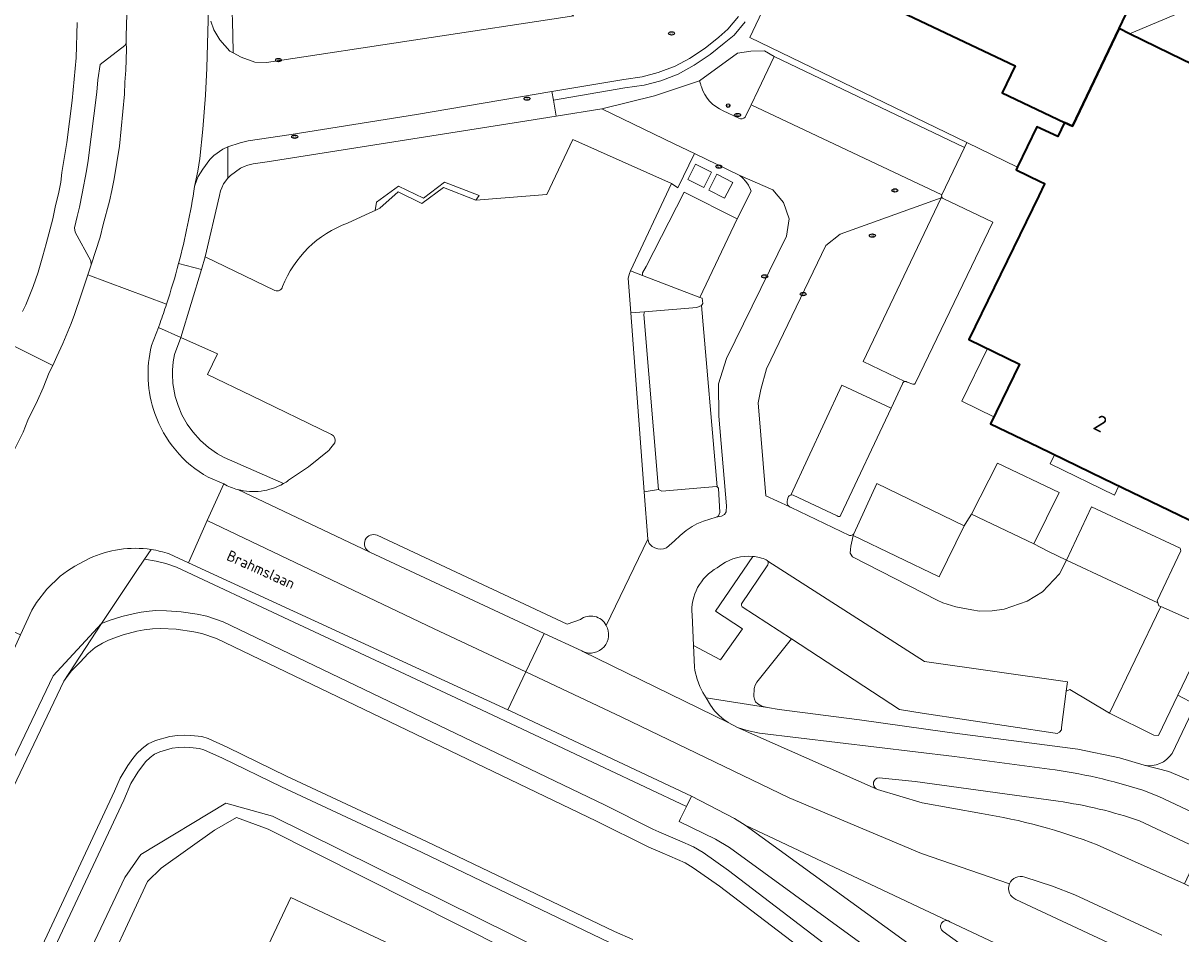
# Model space of a CAD drawing. Header units: metres. Extents: x 149984 to 156489, y 469398 to 478068.
# Tile 454 of 656: x 153605 to 153701, y 473208 to 473284. Entities that reach past the tile are written whole.
import ezdxf
from ezdxf.enums import TextEntityAlignment as Align

# ---------------------------------------------------------------- set-up
doc = ezdxf.new("R2010")
doc.units = ezdxf.units.M
doc.header["$LTSCALE"] = 0.75
for name, color, linetype, lineweight in [('B-WE-GR-BEPLANTING_CULTUUR_HEESTERS-GV', 252, 'Continuous', 18), ('B-WE-GR-STRUIK-GV', 252, 'Continuous', 13), ('B-WE-IE-MEUBILAIR-S', 252, 'Continuous', 25), ('B-WE-IE-TERREINAFSCHEIDING_KUNSTMATIG_MUUR-GV', 252, 'Continuous', 18), ('B-WE-OG-BEBOUWING-GV', 6, 'Continuous', 35), ('B-WE-OG-BEBOUWING-T18', 1, 'Continuous', 18), ('B-WE-OG-BEBOUWING_LUIFEL-GV', 6, 'Continuous', 18), ('B-WE-OG-TERREIN_BEGROEID-GV', 252, 'Continuous', 18), ('B-WE-OG-TERREIN_ERF-GV', 252, 'Continuous', 18), ('B-WE-OG-TERREIN_OEVER-GV', 252, 'Continuous', 18), ('B-WE-OG-TOPOGRAFIE-T18', 7, 'Continuous', 18), ('B-WE-OG-WATER_MEER-GV', 252, 'Continuous', 18), ('B-WE-VH-GESLOTENVERHARDING-GV', 252, 'Continuous', 18), ('B-WE-VH-GESLOTENVERHARDING_ASFALT-GV', 252, 'Continuous', 18), ('B-WE-VH-GESLOTENVERHARDING_BETON-GV', 252, 'Continuous', 18), ('B-WE-VH-OPENVERHARDING_BETONELEMENT-GV', 252, 'Continuous', 18), ('B-WE-VH-OPENVERHARDING_BETONSTRAATSTEEN-GV', 252, 'Continuous', 18), ('B-WE-VH-OPENVERHARDING_STRAATBAKSTEEN-GV', 252, 'Continuous', 18), ('B-WE-VH-OPENVERHARDING_TEGEL-GV', 252, 'Continuous', 18)]:
    doc.layers.add(name, color=color, linetype=linetype, lineweight=lineweight)
doc.styles.add('NLCS-ISO', font='NLCS-ISO.ttf')
doc.styles.add('NLCS-ISO-M500-T18', font='NLCS-ISO.ttf', dxfattribs={"height": 0.9})
doc.styles.add('NLCS-ISO-M750-T18', font='NLCS-ISO.ttf', dxfattribs={"height": 1.35})

# ---------------------------------------------------------------- blocks, each defined once
blk = doc.blocks.new('SIE-MEUBILAIR_PAAL_VERKEERSBORD-SO')
blk.add_circle((0, 0), 0.75)
at = {"style": 'NLCS-ISO'}
blk.add_text('vb', height=0.75, dxfattribs=at).set_placement((0, 0.07), align=Align.MIDDLE_CENTER)
blk = doc.blocks.new('SIE-MEUBILAIR_PUT_KOLK-SO')
blk.add_ellipse((0, 0), major_axis=(1.25, 0), ratio=0.54)
at = {"style": 'NLCS-ISO'}
blk.add_text('klk', height=0.75, dxfattribs=at).set_placement((0.03, 0), align=Align.MIDDLE_CENTER)
blk = doc.blocks.new('SIE-MEUBILAIR_PUT_RIOOLPUT-SO')
blk.add_ellipse((0, 0), major_axis=(1.25, 0), ratio=0.54)
at = {"style": 'NLCS-ISO'}
blk.add_text('ri', height=0.75, dxfattribs=at).set_placement((-0.04, 0.07), align=Align.MIDDLE_CENTER)

msp = doc.modelspace()

# ---------------------------------------------------------------- linework, layer by layer
at = {"layer": 'B-WE-GR-BEPLANTING_CULTUUR_HEESTERS-GV', "flags": 128}
for points in [[(153711.624, 473275.84), (153707.689, 473287.358), (153697.107, 473282.898), (153700.454, 473281.247)], [(153656.71, 473259.74), (153661.08, 473260.11), (153661.46, 473260.27), (153661.58, 473260.43), (153661.5, 473260.87), (153661.317, 473260.94), (153656.54, 473262.77), (153655.55, 473263.15), (153655.45, 473262.94), (153655.34, 473262.54), (153655.559, 473259.653)], [(153656.69, 473244.747), (153656.99, 473240.79), (153657.1, 473240.43), (153657.36, 473240.19), (153657.57, 473240.07), (153657.82, 473239.99), (153658.07, 473239.97), (153658.3, 473239.99), (153658.53, 473240.09), (153659.22, 473240.65), (153659.69, 473241.11), (153660.19, 473241.52), (153660.67, 473241.85), (153661.07, 473242.08), (153661.63, 473242.29), (153662.69, 473242.64), (153662.87, 473242.74), (153662.97, 473243.03), (153662.87, 473245.06), (153662.761, 473245.149), (153662.7, 473245.2), (153658.15, 473244.81), (153657.87, 473244.95)]]:
    msp.add_lwpolyline(points, close=True, dxfattribs=at)
for points in [[(153667.521, 473281.018), (153666.693, 473281.47), (153665.556, 473281.449), (153664.443, 473281.276), (153661.281, 473278.985), (153661.377, 473278.729)], [(153665.098, 473275.949), (153665.539, 473276.872), (153665.596, 473276.992), (153666.176, 473278.205), (153667.521, 473281.018)], [(153648.58, 473269.52), (153650.74, 473274.1), (153658.96, 473270.42), (153659.49, 473270.058), (153660.868, 473272.919), (153659.178, 473273.736), (153653.157, 473276.647), (153649.344, 473276.031), (153646.92, 473275.64), (153625.27, 473272.23), (153624.12, 473272.07), (153623.67, 473271.96), (153623.37, 473271.85), (153623.07, 473271.7), (153622.23, 473271.1), (153621.99, 473270.88), (153621.65, 473270.39), (153621.49, 473270.08), (153621.4, 473269.81), (153621.3, 473269.42), (153620.119, 473264.323), (153625.931, 473261.507)], [(153663.257, 473276.493), (153664.575, 473275.881)], [(153631.977, 473267.132), (153633.832, 473267.985), (153634.275, 473268.188), (153634.375, 473268.886), (153636.223, 473270.211), (153638.288, 473269.194), (153640.044, 473270.55), (153642.94, 473269.441), (153642.673, 473269.032), (153648.58, 473269.52)], [(153618.08, 473257.604), (153617.564, 473256.181), (153617.458, 473255.563), (153617.401, 473254.888), (153617.394, 473254.574), (153617.396, 473254.536), (153617.434, 473253.777), (153617.626, 473252.678), (153617.853, 473251.932), (153618.179, 473251.159), (153618.623, 473250.368), (153619.077, 473249.731), (153619.724, 473249.011), (153620.388, 473248.43), (153621.129, 473247.917), (153621.704, 473247.6), (153626.638, 473245.428)], [(153630.639, 473249.525), (153624.004, 473252.738), (153620.312, 473254.526), (153621.129, 473256.236), (153618.08, 473257.604)], [(153627.07, 473245.704), (153628.725, 473246.818), (153630.431, 473248.202), (153630.479, 473248.265), (153630.904, 473248.826)], [(153660.671, 473234.495), (153660.787, 473231.942), (153663.051, 473230.755), (153664.863, 473233.322), (153662.624, 473234.812), (153665.722, 473239.361)], [(153663.162, 473238.692), (153662.77, 473238.415)], [(153701.142, 473227.798), (153699.53, 473224.44), (153699.12, 473224.46), (153695.452, 473226.304), (153692.15, 473228.27), (153691.83, 473228.13), (153691.44, 473225.12), (153691.44, 473224.91), (153691.28, 473224.72), (153691.08, 473224.6), (153690.906, 473224.643), (153679.83, 473226.31), (153677.96, 473226.609), (153668.955, 473232.49), (153666.074, 473228.886), (153665.94, 473228.64), (153665.85, 473228.35), (153665.81, 473227.7), (153665.86, 473227.46), (153665.96, 473227.24), (153666.15, 473227.08), (153666.49, 473226.9), (153666.96, 473226.78), (153667.92, 473226.62), (153674.62, 473225.76), (153681.931, 473224.724), (153692.815, 473223.302), (153696.283, 473222.585), (153698.325, 473221.966)], [(153700.649, 473222.955), (153702.593, 473227.032), (153701.142, 473227.798)], [(153691.159, 473218.968), (153679.254, 473220.626), (153676.256, 473220.925)], [(153676.13, 473219.956), (153679.84, 473218.85), (153684.771, 473217.936)], [(153703.012, 473214.96), (153697.933, 473217.33)], [(153694.41, 473215.331), (153701.682, 473212.103), (153703.012, 473214.96)], [(153695.681, 473198.985), (153697.026, 473201.935), (153682.15, 473208.928), (153682.019, 473208.999), (153681.978, 473209.01), (153681.947, 473209.018), (153681.85, 473209.026), (153681.725, 473209.008), (153681.644, 473208.977), (153681.58, 473208.94), (153681.528, 473208.898), (153681.489, 473208.858), (153681.45, 473208.806), (153681.411, 473208.733), (153681.39, 473208.674), (153681.373, 473208.58), (153681.373, 473208.495), (153681.395, 473208.389), (153681.427, 473208.315), (153681.453, 473208.264), (153681.497, 473208.214), (153681.596, 473208.131), (153689.711, 473202.243)]]:
    msp.add_lwpolyline(points, dxfattribs=at)
at = {"layer": 'B-WE-GR-BEPLANTING_CULTUUR_HEESTERS-GV'}
for points in [[(153661.377, 473278.729, 0.02362), (153661.447, 473278.471)], [(153661.447, 473278.471, 0.220684), (153663.257, 473276.493)], [(153664.575, 473275.881, 0.367122), (153665.098, 473275.949)], [(153626.56, 473261.836, -0.214598), (153631.977, 473267.132)], [(153625.931, 473261.507, 0.221211), (153626.329, 473261.531)], [(153626.329, 473261.531, 0.220076), (153626.56, 473261.836)], [(153630.904, 473248.826, 0.38782), (153630.639, 473249.525)], [(153626.638, 473245.428, 0.02484), (153627.07, 473245.704)], [(153665.722, 473239.361, 0.176917), (153663.162, 473238.692)], [(153662.77, 473238.415, 0.298219), (153660.671, 473234.495)], [(153698.325, 473221.966, 0.302315), (153700.649, 473222.955)], [(153676.256, 473220.925, 0.747201), (153676.004, 473220.012)], [(153676.004, 473220.012, 0.064802), (153676.13, 473219.956)], [(153697.933, 473217.33, 0.05081), (153691.159, 473218.968)], [(153684.771, 473217.936, -0.055321), (153694.41, 473215.331)]]:
    msp.add_lwpolyline(points, format="xyb", dxfattribs=at)
at = {"layer": 'B-WE-GR-STRUIK-GV', "flags": 128}
for points in [[(153654.327, 473203.562), (153625.731, 473217.723), (153621.849, 473218.822), (153614.754, 473214.536), (153613.42, 473212.609), (153597.989, 473180.063)], [(153605.01, 473190.117), (153615.306, 473212.272), (153616.438, 473213.404), (153620.886, 473216.571), (153622.712, 473217.602), (153625.367, 473216.645), (153653.327, 473202.562)]]:
    msp.add_lwpolyline(points, dxfattribs=at)
at = {"layer": 'B-WE-IE-TERREINAFSCHEIDING_KUNSTMATIG_MUUR-GV', "flags": 128}
msp.add_lwpolyline([(153642.673, 473269.032), (153642.94, 473269.441), (153640.044, 473270.55), (153638.288, 473269.194), (153636.223, 473270.211), (153634.375, 473268.886), (153634.275, 473268.188), (153634.672, 473268.37), (153636.19, 473269.73), (153638.167, 473268.766), (153639.963, 473270.106)], close=True, dxfattribs=at)
at = {"layer": 'B-WE-OG-BEBOUWING-GV', "flags": 128}
for points in [[(153674.92, 473286.268), (153687.578, 473280.243), (153686.503, 473277.984), (153691.696, 473275.512), (153692.352, 473275.2), (153696.236, 473283.327), (153696.794, 473284.495), (153676.746, 473294.038), (153673.394, 473286.995)], [(153711.624, 473275.84), (153700.454, 473281.247), (153697.107, 473282.898), (153696.236, 473283.327), (153692.352, 473275.2), (153691.696, 473275.512), (153691.133, 473274.331), (153689.397, 473275.158), (153687.772, 473271.805), (153687.766, 473271.792), (153687.664, 473271.582), (153687.679, 473271.575), (153689.677, 473270.607), (153690.039, 473270.431), (153690.03, 473270.412), (153689.543, 473269.407), (153683.736, 473257.428), (153687.937, 473255.39), (153685.531, 473250.419), (153689.514, 473248.492), (153694.947, 473245.863), (153708.295, 473239.402), (153721.51, 473266.702), (153723.216, 473270.229)]]:
    msp.add_lwpolyline(points, close=True, dxfattribs=at)
at = {"layer": 'B-WE-OG-BEBOUWING_LUIFEL-GV', "flags": 128}
for points in [[(153685.265, 473256.686), (153683.133, 473252.282), (153685.807, 473250.988), (153687.937, 473255.39)], [(153690.872, 473247.835), (153690.501, 473247.067), (153695.85, 473244.479), (153696.221, 473245.246)]]:
    msp.add_lwpolyline(points, close=True, dxfattribs=at)
at = {"layer": 'B-WE-OG-TERREIN_BEGROEID-GV', "flags": 128}
msp.add_lwpolyline([(153650.834, 473284.396), (153644.54, 473287.39), (153622.39, 473298.01), (153621.37, 473296.37), (153622.24, 473288.65), (153622.43, 473282.84), (153622.46, 473281.302), (153623.1, 473280.94), (153624.26, 473280.54), (153625.23, 473280.51)], close=True, dxfattribs=at)
for points in [[(153575.81, 473170.14), (153571.96, 473161.87), (153569.14, 473155.74), (153568.7, 473154.47), (153568.62, 473153.76), (153568.59, 473153.08), (153568.66, 473151.86), (153568.74, 473151.51), (153568.87, 473151.18), (153569.61, 473149.69), (153569.9, 473149.34), (153570.58, 473148.71), (153574.192, 473155.414), (153576.318, 473159.755), (153575.919, 473161.213), (153579.323, 473168.301), (153590.83, 473193.925), (153601.825, 473217.676), (153607.448, 473229.402), (153611.468, 473233.765), (153614.37, 473238.12), (153615.07, 473239.146), (153615.611, 473239.939)], [(153610.46, 473239.18), (153609.26, 473238.55), (153608.65, 473238.17), (153608.04, 473237.73), (153606.94, 473236.64), (153606.06, 473235.53), (153605.69, 473234.89), (153604.746, 473232.831), (153600.69, 473223.98), (153593.78, 473209.12), (153587.656, 473195.763), (153585.933, 473192.004), (153584.653, 473189.211), (153583.002, 473185.611), (153580.15, 473179.39), (153575.81, 473170.14)], [(153677.489, 473205.153), (153663.792, 473215.103), (153662.635, 473215.8), (153659.592, 473217.288), (153659.709, 473217.526), (153660.208, 473218.545), (153643.119, 473226.591), (153627.089, 473234.074), (153617.722, 473238.47), (153616.832, 473238.766), (153616.03, 473238.958), (153615.07, 473239.146), (153614.37, 473238.12), (153611.468, 473233.765), (153612.211, 473234.062), (153613.163, 473234.35), (153614.223, 473234.618), (153614.788, 473234.732), (153615.457, 473234.816), (153616.012, 473234.854), (153616.899, 473234.842), (153618.117, 473234.747), (153619.439, 473234.557), (153620.255, 473234.377), (153621.62, 473233.911), (153653.372, 473218.666), (153657.407, 473216.635), (153657.889, 473216.41), (153658.67, 473216.084), (153658.676, 473216.081), (153659.664, 473215.668), (153660.783, 473215.174), (153661.591, 473214.687), (153663.709, 473213.19), (153671.601, 473207.181)], [(153653.797, 473207.199), (153638.122, 473214.716), (153632.307, 473217.436), (153632.296, 473217.442), (153626.47, 473220.167), (153621.565, 473222.545), (153620.005, 473223.253), (153619.636, 473223.366), (153618.846, 473223.453), (153618.424, 473223.479), (153617.887, 473223.453), (153617.373, 473223.388), (153616.342, 473223.091), (153615.889, 473222.879), (153615.525, 473222.604), (153615.159, 473222.262), (153614.504, 473221.387), (153613.932, 473220.442), (153613.33, 473219.064), (153607.6, 473206.811)], [(153597.989, 473180.063), (153613.42, 473212.609), (153614.754, 473214.536), (153621.849, 473218.822), (153625.731, 473217.723), (153654.327, 473203.562)], [(153653.327, 473202.562), (153625.367, 473216.645), (153622.712, 473217.602), (153620.886, 473216.571), (153616.438, 473213.404), (153615.306, 473212.272), (153605.01, 473190.117)], [(153620.419, 473196.492), (153627.252, 473210.958), (153652.589, 473199.04)]]:
    msp.add_lwpolyline(points, dxfattribs=at)
at = {"layer": 'B-WE-OG-TERREIN_BEGROEID-GV'}
msp.add_lwpolyline([(153615.611, 473239.939, 0.150479), (153610.46, 473239.18)], format="xyb", dxfattribs=at)
at = {"layer": 'B-WE-OG-TERREIN_ERF-GV', "flags": 128}
for points in [[(153673.706, 473297.03), (153677.354, 473295.307), (153676.746, 473294.038), (153696.794, 473284.495), (153696.236, 473283.327), (153697.107, 473282.898), (153707.689, 473287.358), (153711.624, 473275.84), (153732.829, 473285.158), (153736.26, 473292.21), (153745.83, 473312), (153746.01, 473312.43), (153746.14, 473312.82), (153746.25, 473313.55), (153746.22, 473314.18), (153746.03, 473315.01), (153745.9, 473315.37), (153745.21, 473316.88), (153744.94, 473317.28), (153744.67, 473317.73), (153740.2, 473323.74), (153736.07, 473329.23), (153732.491, 473334.022), (153731.638, 473333.362)], [(153604.899, 473259.764), (153605.167, 473260.33), (153605.78, 473261.85), (153606.21, 473263.03), (153606.6, 473264.41), (153606.86, 473265.41), (153607.44, 473267.48), (153607.65, 473268.6), (153607.9, 473269.58), (153608.09, 473270.55), (153608.19, 473271.34), (153608.37, 473272.51), (153608.6, 473273.84), (153609.05, 473277.35), (153609.37, 473280.9), (153609.45, 473283.84)], [(153658.96, 473270.42), (153650.74, 473274.1), (153648.58, 473269.52), (153642.673, 473269.032), (153639.963, 473270.106), (153638.167, 473268.766), (153636.19, 473269.73), (153634.672, 473268.37), (153634.275, 473268.188), (153633.832, 473267.985), (153631.977, 473267.132)], [(153653.51, 473233.62), (153656.99, 473240.79), (153656.69, 473244.747), (153655.559, 473259.653), (153655.34, 473262.54), (153655.45, 473262.94), (153655.55, 473263.15), (153658.96, 473270.42)], [(153625.931, 473261.507), (153620.119, 473264.323), (153619.799, 473263.27), (153618.08, 473257.604), (153621.129, 473256.236), (153620.312, 473254.526), (153624.004, 473252.738), (153630.639, 473249.525)], [(153630.904, 473248.826), (153630.479, 473248.265), (153630.431, 473248.202), (153628.725, 473246.818), (153627.07, 473245.704)], [(153622.831, 473244.931), (153633.78, 473239.748)], [(153651.37, 473234.1), (153650.28, 473233.73), (153634.44, 473241.12)], [(153634.44, 473241.12), (153650.28, 473233.73), (153651.37, 473234.1)], [(153633.78, 473239.748), (153633.84, 473239.72), (153648.353, 473232.949), (153651.48, 473231.49), (153651.582, 473231.44)]]:
    msp.add_lwpolyline(points, dxfattribs=at)
at = {"layer": 'B-WE-OG-TERREIN_ERF-GV'}
for points in [[(153631.977, 473267.132, 0.214598), (153626.56, 473261.836)], [(153626.329, 473261.531, -0.221211), (153625.931, 473261.507)], [(153626.56, 473261.836, -0.220076), (153626.329, 473261.531)], [(153630.639, 473249.525, -0.38782), (153630.904, 473248.826)], [(153626.638, 473245.428, -0.196784), (153622.831, 473244.931)], [(153627.07, 473245.704, -0.02484), (153626.638, 473245.428)], [(153634.44, 473241.12, 0.957698), (153633.78, 473239.748)], [(153633.78, 473239.748, -0.957698), (153634.44, 473241.12)], [(153653.51, 473233.62, 0.470129), (153651.37, 473234.1)], [(153651.37, 473234.1, -0.470129), (153653.51, 473233.62)], [(153651.582, 473231.44, 0.730282), (153653.51, 473233.62)]]:
    msp.add_lwpolyline(points, format="xyb", dxfattribs=at)
at = {"layer": 'B-WE-OG-TERREIN_OEVER-GV', "flags": 128}
for points in [[(153671.601, 473207.181), (153663.709, 473213.19), (153661.591, 473214.687), (153660.783, 473215.174), (153659.664, 473215.668), (153658.676, 473216.081), (153658.67, 473216.084), (153657.889, 473216.41), (153657.407, 473216.635), (153653.372, 473218.666), (153621.62, 473233.911), (153620.255, 473234.377), (153619.439, 473234.557), (153618.117, 473234.747), (153616.899, 473234.842), (153616.012, 473234.854), (153615.457, 473234.816), (153614.788, 473234.732), (153614.223, 473234.618), (153613.163, 473234.35), (153612.211, 473234.062), (153611.468, 473233.765), (153608.35, 473228.97), (153608.69, 473229.46), (153608.97, 473229.83), (153609.709, 473230.559), (153610.36, 473231.27), (153610.96, 473231.78), (153611.55, 473232.14), (153612.07, 473232.39), (153612.72, 473232.65), (153613.28, 473232.83), (153614.43, 473233.13), (153615.03, 473233.25), (153615.74, 473233.34), (153616.4, 473233.37), (153617.71, 473233.29), (153619.17, 473233.08), (153619.85, 473232.93), (153621.05, 473232.52), (153634.04, 473226.27), (153652.71, 473217.32), (153657.06, 473215.13), (153658.19, 473214.68), (153660.09, 473213.84), (153660.77, 473213.43), (153662.95, 473211.89), (153673.26, 473204.03)], [(153655.73, 473207.46), (153654.21, 473208.11), (153638.55, 473215.62), (153626.9, 473221.07), (153621.99, 473223.45), (153620.36, 473224.19), (153619.84, 473224.35), (153618.93, 473224.45), (153618.43, 473224.48), (153617.8, 473224.45), (153617.17, 473224.37), (153615.99, 473224.03), (153615.37, 473223.74), (153614.88, 473223.37), (153614.42, 473222.94), (153614.09, 473222.52), (153613.67, 473221.94), (153613.04, 473220.9), (153612.57, 473219.8), (153606.35, 473206.5)], [(153607.6, 473206.811), (153613.33, 473219.064), (153613.932, 473220.442), (153614.504, 473221.387), (153615.159, 473222.262), (153615.525, 473222.604), (153615.889, 473222.879), (153616.342, 473223.091), (153617.373, 473223.388), (153617.887, 473223.453), (153618.424, 473223.479), (153618.846, 473223.453), (153619.636, 473223.366), (153620.005, 473223.253), (153621.565, 473222.545), (153626.47, 473220.167), (153632.296, 473217.442), (153632.307, 473217.436), (153638.122, 473214.716), (153653.797, 473207.199)]]:
    msp.add_lwpolyline(points, dxfattribs=at)
msp.add_lwpolyline([(153576.318, 473159.755), (153576.82, 473160.78), (153580.23, 473167.88), (153591.74, 473193.51), (153602.73, 473217.25), (153608.35, 473228.97), (153611.468, 473233.765), (153607.448, 473229.402), (153601.825, 473217.676), (153590.83, 473193.925), (153579.323, 473168.301), (153575.919, 473161.213)], close=True, dxfattribs=at)
at = {"layer": 'B-WE-OG-WATER_MEER-GV', "flags": 128}
for points in [[(153673.26, 473204.03), (153662.95, 473211.89), (153660.77, 473213.43), (153660.09, 473213.84), (153658.19, 473214.68), (153657.06, 473215.13), (153652.71, 473217.32), (153634.04, 473226.27), (153621.05, 473232.52), (153619.85, 473232.93), (153619.17, 473233.08), (153617.71, 473233.29), (153616.4, 473233.37), (153615.74, 473233.34), (153615.03, 473233.25), (153614.43, 473233.13), (153613.28, 473232.83), (153612.72, 473232.65), (153612.07, 473232.39), (153611.55, 473232.14), (153610.96, 473231.78), (153610.36, 473231.27), (153609.709, 473230.559), (153608.97, 473229.83), (153608.69, 473229.46), (153608.35, 473228.97), (153602.73, 473217.25)], [(153606.35, 473206.5), (153612.57, 473219.8), (153613.04, 473220.9), (153613.67, 473221.94), (153614.09, 473222.52), (153614.42, 473222.94), (153614.88, 473223.37), (153615.37, 473223.74), (153615.99, 473224.03), (153617.17, 473224.37), (153617.8, 473224.45), (153618.43, 473224.48), (153618.93, 473224.45), (153619.84, 473224.35), (153620.36, 473224.19), (153621.99, 473223.45), (153626.9, 473221.07), (153638.55, 473215.62), (153654.21, 473208.11), (153655.73, 473207.46)]]:
    msp.add_lwpolyline(points, dxfattribs=at)
at = {"layer": 'B-WE-VH-GESLOTENVERHARDING-GV', "flags": 128}
for points in [[(153661.643, 473270.099), (153662.276, 473271.378), (153660.949, 473272.036), (153660.315, 473270.757)], [(153664.061, 473270.509), (153662.737, 473271.193), (153662.061, 473269.885), (153663.384, 473269.2)]]:
    msp.add_lwpolyline(points, close=True, dxfattribs=at)
at = {"layer": 'B-WE-VH-GESLOTENVERHARDING_ASFALT-GV', "flags": 128}
for points in [[(153619.23, 473270.18), (153619.505, 473271.462), (153619.681, 473272.512), (153619.92, 473274.959), (153620.153, 473277.775), (153620.263, 473280.045), (153620.39, 473285.07), (153620.34, 473286.16), (153620.15, 473289.21), (153619.88, 473292.67), (153619.51, 473295.2), (153618.8, 473298.51), (153618.24, 473301.01), (153617.32, 473304.28), (153616.4, 473307.35), (153614.38, 473312.83), (153612.59, 473317.89), (153611.76, 473320.35), (153611.289, 473321.459), (153610.09, 473324.8), (153606.8, 473334.26), (153602.93, 473345.46), (153593.352, 473372.655)], [(153613.6, 473284.53), (153613.54, 473282.69), (153613.545, 473282.181), (153613.55, 473281.622), (153613.5, 473279.88), (153613.43, 473278.87), (153613.39, 473277.87), (153612.99, 473273.53), (153612.54, 473270.81), (153612.33, 473269.85), (153612.16, 473268.96), (153611.63, 473267.02), (153611.38, 473265.95), (153610.63, 473263.66), (153610.352, 473262.815), (153616.896, 473260.374)], [(153621.671, 473245.398), (153620.295, 473242.347)], [(153620.295, 473242.347), (153639.189, 473233.329), (153646.821, 473229.739), (153648.353, 473232.949), (153633.84, 473239.72), (153633.78, 473239.748), (153622.831, 473244.931)], [(153651.582, 473231.44), (153651.48, 473231.49), (153648.353, 473232.949), (153646.821, 473229.739), (153654.814, 473225.979), (153668.748, 473219.26), (153679.785, 473214.615), (153687.106, 473212.078)], [(153676.004, 473220.012), (153664.46, 473225.12), (153663.67, 473225.54), (153651.582, 473231.44)], [(153687.106, 473212.078), (153679.785, 473214.615), (153668.748, 473219.26), (153654.814, 473225.979), (153646.821, 473229.739), (153645.32, 473226.593)], [(153645.32, 473226.593), (153645.63, 473226.45), (153660.619, 473219.383), (153664.194, 473217.529), (153665.088, 473216.979), (153681.978, 473209.01), (153682.019, 473208.999), (153682.15, 473208.928), (153697.026, 473201.935), (153698.027, 473201.479), (153698.176, 473201.411), (153699.665, 473200.732), (153699.816, 473200.663), (153701.32, 473199.977)], [(153664.46, 473225.12), (153676.004, 473220.012)], [(153690.429, 473221.64), (153682.518, 473222.697), (153666.3, 473224.63), (153665.25, 473224.85), (153664.46, 473225.12)], [(153676.256, 473220.925), (153679.254, 473220.626), (153691.159, 473218.968)], [(153684.771, 473217.936), (153679.84, 473218.85), (153676.13, 473219.956)], [(153708.718, 473215.035), (153706.728, 473215.972), (153705.094, 473216.742), (153699.551, 473219.352), (153698.226, 473219.88)], [(153697.933, 473217.33), (153703.012, 473214.96), (153704.015, 473214.492), (153704.176, 473214.417), (153705.636, 473213.736), (153705.797, 473213.661), (153708.166, 473212.556)], [(153689.711, 473202.243), (153681.596, 473208.131), (153681.497, 473208.214), (153681.453, 473208.264), (153681.427, 473208.315), (153681.395, 473208.389), (153681.373, 473208.495), (153681.373, 473208.58), (153681.39, 473208.674), (153681.411, 473208.733), (153681.45, 473208.806), (153681.489, 473208.858), (153681.528, 473208.898), (153681.58, 473208.94), (153681.644, 473208.977), (153681.725, 473209.008), (153681.85, 473209.026), (153681.947, 473209.018), (153681.978, 473209.01), (153665.088, 473216.979), (153679.551, 473206.476), (153687.348, 473200.846)], [(153705.841, 473209.99), (153704.45, 473210.697), (153704.291, 473210.778), (153702.86, 473211.504), (153702.701, 473211.585), (153701.682, 473212.103), (153694.41, 473215.331)], [(153688.378, 473212.65), (153690.68, 473211.883), (153692.54, 473211.173), (153699.799, 473207.827)], [(153698.757, 473205.582), (153687.645, 473210.792)]]:
    msp.add_lwpolyline(points, dxfattribs=at)
at = {"layer": 'B-WE-VH-GESLOTENVERHARDING_ASFALT-GV'}
for points in [[(153617.901, 473263.768, 0.027284), (153619.23, 473270.18)], [(153616.896, 473260.374, 0.014938), (153617.901, 473263.768)], [(153622.831, 473244.931, -0.061033), (153621.671, 473245.398)], [(153698.226, 473219.88, 0.046408), (153690.429, 473221.64)], [(153676.004, 473220.012, -0.747201), (153676.256, 473220.925)], [(153676.13, 473219.956, -0.064802), (153676.004, 473220.012)], [(153691.159, 473218.968, -0.05081), (153697.933, 473217.33)], [(153694.41, 473215.331, 0.055321), (153684.771, 473217.936)], [(153687.106, 473212.078, -0.406957), (153688.378, 473212.65)], [(153687.645, 473210.792, -0.406908), (153687.106, 473212.078)]]:
    msp.add_lwpolyline(points, format="xyb", dxfattribs=at)
at = {"layer": 'B-WE-VH-GESLOTENVERHARDING_ASFALT-GV', "flags": 128}
for points in [[(153645.32, 473226.593), (153646.821, 473229.739), (153639.189, 473233.329), (153620.295, 473242.347), (153618.713, 473238.837)], [(153645.755, 473184.573), (153652.589, 473199.04), (153627.252, 473210.958), (153620.419, 473196.492), (153643.024, 473185.858)]]:
    msp.add_lwpolyline(points, close=True, dxfattribs=at)
at = {"layer": 'B-WE-VH-GESLOTENVERHARDING_BETON-GV', "flags": 128}
msp.add_lwpolyline([(153687.766, 473271.792), (153687.772, 473271.805), (153689.397, 473275.158), (153691.133, 473274.331), (153691.696, 473275.512), (153686.503, 473277.984), (153687.578, 473280.243), (153674.92, 473286.268), (153674.287, 473284.944), (153668.069, 473287.976), (153668.028, 473287.995), (153665.471, 473282.599), (153683.561, 473273.842)], close=True, dxfattribs=at)
at = {"layer": 'B-WE-VH-GESLOTENVERHARDING_BETON-GV'}
for points in [[(153688.378, 473212.65, 0.406957), (153687.106, 473212.078)], [(153687.106, 473212.078, 0.406908), (153687.645, 473210.792)]]:
    msp.add_lwpolyline(points, format="xyb", dxfattribs=at)
at = {"layer": 'B-WE-VH-GESLOTENVERHARDING_BETON-GV', "flags": 128}
for points in [[(153699.799, 473207.827), (153692.54, 473211.173), (153690.68, 473211.883), (153688.378, 473212.65)], [(153687.645, 473210.792), (153698.757, 473205.582)]]:
    msp.add_lwpolyline(points, dxfattribs=at)
at = {"layer": 'B-WE-VH-OPENVERHARDING_BETONELEMENT-GV', "flags": 128}
msp.add_lwpolyline([(153664.546, 473284.329), (153663.658, 473283.28), (153662.894, 473282.618), (153661.754, 473281.714), (153660.465, 473280.85), (153659.262, 473280.203), (153657.842, 473279.686), (153656.515, 473279.325), (153654.996, 473279.097), (153649.003, 473278.099), (153649.125, 473277.359), (153655.074, 473278.402), (153656.678, 473278.621), (153658.074, 473278.99), (153659.524, 473279.542), (153660.846, 473280.287), (153662.176, 473281.17), (153663.356, 473282.106), (153664.164, 473282.793), (153665.098, 473283.897)], dxfattribs=at)
at = {"layer": 'B-WE-VH-OPENVERHARDING_BETONSTRAATSTEEN-GV', "flags": 128}
for points in [[(153665.098, 473283.897), (153664.164, 473282.793), (153663.356, 473282.106), (153662.176, 473281.17), (153660.846, 473280.287), (153659.524, 473279.542), (153658.074, 473278.99), (153656.678, 473278.621), (153655.074, 473278.402), (153649.125, 473277.359), (153649.344, 473276.031), (153653.157, 473276.647), (153657.53, 473277.744), (153661.281, 473278.985), (153664.443, 473281.276), (153665.556, 473281.449), (153666.693, 473281.47), (153667.521, 473281.018), (153683.351, 473273.429), (153683.561, 473273.842), (153665.471, 473282.599), (153668.028, 473287.995)], [(153661.377, 473278.729), (153661.281, 473278.985), (153657.53, 473277.744), (153653.157, 473276.647), (153659.178, 473273.736), (153660.868, 473272.919), (153664.65, 473271.09), (153667.387, 473269.895), (153668.281, 473268.842), (153668.755, 473267.474), (153668.544, 473266.053), (153663.544, 473255.842), (153662.86, 473253.737), (153662.913, 473251.053), (153663.544, 473243.579), (153663.521, 473243.086), (153663.374, 473242.848), (153663.136, 473242.719), (153662.69, 473242.64), (153661.63, 473242.29), (153661.07, 473242.08), (153660.67, 473241.85), (153660.19, 473241.52), (153659.69, 473241.11), (153659.22, 473240.65), (153658.53, 473240.09), (153658.3, 473239.99), (153658.07, 473239.97), (153657.82, 473239.99), (153657.57, 473240.07), (153657.36, 473240.19), (153657.1, 473240.43), (153656.99, 473240.79), (153653.51, 473233.62)], [(153681.478, 473269.473), (153665.596, 473276.992), (153665.539, 473276.872), (153665.098, 473275.949)], [(153664.575, 473275.881), (153663.257, 473276.493)], [(153668.767, 473243.522), (153666.808, 473244.421), (153666.176, 473252.158), (153666.387, 473253.263), (153666.86, 473255), (153671.808, 473265.263), (153673.018, 473266.211), (153681.431, 473269.246), (153681.466, 473269.319)], [(153681.466, 473269.319), (153681.431, 473269.246), (153674.916, 473255.601), (153678.404, 473253.945)], [(153679.293, 473253.832), (153685.726, 473267.217), (153681.583, 473269.181)], [(153616.363, 473258.821), (153616.219, 473258.439), (153618.08, 473257.604), (153619.799, 473263.27), (153617.901, 473263.768)], [(153616.896, 473260.374), (153610.352, 473262.815), (153609.8, 473261.14), (153609.23, 473259.51), (153608.94, 473258.77), (153608.25, 473257.1), (153607.77, 473256.02), (153607.413, 473255.278), (153607.12, 473254.67), (153606.61, 473253.41), (153606.14, 473252.34)], [(153615.648, 473256.921), (153616.219, 473258.439), (153616.363, 473258.821)], [(153678.596, 473253.886), (153679.047, 473253.72)], [(153677.255, 473251.721), (153673.138, 473253.634), (153668.885, 473244.479)], [(153606.14, 473252.34), (153605.35, 473250.7), (153604.95, 473249.71), (153604.21, 473248.21), (153603.758, 473247.227), (153598.636, 473236.085), (153598.445, 473235.669), (153604.746, 473232.831), (153605.69, 473234.89), (153606.06, 473235.53), (153606.94, 473236.64), (153608.04, 473237.73), (153608.65, 473238.17), (153609.26, 473238.55), (153610.46, 473239.18)], [(153673.075, 473242.821), (153677.255, 473251.721)], [(153617.13, 473239.566), (153618.713, 473238.837), (153620.295, 473242.347), (153621.671, 473245.398), (153620.363, 473245.956)], [(153669.094, 473244.459), (153672.761, 473242.737)], [(153673.795, 473241.093), (153668.915, 473243.437)], [(153699.704, 473235.192), (153699.55, 473235.26), (153699.473, 473235.486), (153691.868, 473239.064), (153691.273, 473237.908), (153689.858, 473236.405), (153688.592, 473235.637), (153686.668, 473234.97), (153685.67, 473234.83), (153684.62, 473234.81), (153683.97, 473234.9), (153682.64, 473235.15), (153681.56, 473235.51), (153681.08, 473235.73), (153674.02, 473239.34), (153673.85, 473239.64), (153673.86, 473239.94), (153673.89, 473240.23), (153673.96, 473240.46), (153674.076, 473241.113), (153674.132, 473241.235)], [(153662.77, 473238.415), (153663.162, 473238.692)], [(153666.932, 473238.587), (153664.79, 473235.404)], [(153664.856, 473235.167), (153668.955, 473232.49), (153677.96, 473226.609), (153679.83, 473226.31), (153690.906, 473224.643), (153691.08, 473224.6), (153691.28, 473224.72), (153691.44, 473224.91), (153691.44, 473225.12), (153691.83, 473228.13), (153691.952, 473228.915), (153680.039, 473230.617), (153666.98, 473238.959)], [(153666.98, 473238.959), (153680.039, 473230.617), (153691.952, 473228.915), (153691.83, 473228.13), (153692.15, 473228.27), (153695.452, 473226.304), (153699.704, 473235.192)], [(153651.582, 473231.44), (153663.67, 473225.54), (153663.31, 473225.78), (153662.93, 473226.11), (153662.55, 473226.51), (153662.22, 473226.97), (153661.84, 473227.57), (153661.57, 473228.04), (153661.32, 473228.54), (153661.1, 473229.14), (153660.9, 473229.87), (153660.87, 473230.128), (153660.787, 473231.942), (153660.671, 473234.495)]]:
    msp.add_lwpolyline(points, dxfattribs=at)
for points in [[(153610.63, 473263.66), (153611.38, 473265.95), (153611.63, 473267.02), (153612.16, 473268.96), (153612.33, 473269.85), (153612.54, 473270.81), (153612.99, 473273.53), (153613.39, 473277.87), (153613.43, 473278.87), (153613.5, 473279.88), (153613.55, 473281.622), (153613.545, 473282.181), (153613.53, 473282.11), (153613.42, 473281.92), (153611.37, 473280.35), (153611.18, 473279.07), (153611.1, 473278.03), (153610.36, 473272.35), (153610.22, 473271.47), (153609.87, 473269.59), (153609.64, 473268.47), (153609.44, 473267.68), (153609.24, 473266.74), (153609.29, 473266.38), (153610.6, 473263.98)], [(153667.521, 473281.018), (153666.176, 473278.205), (153665.596, 473276.992), (153681.478, 473269.473), (153683.351, 473273.429)], [(153664.65, 473271.09), (153660.868, 473272.919), (153659.49, 473270.058), (153658.96, 473270.42), (153655.55, 473263.15), (153656.54, 473262.77), (153656.53, 473262.99), (153656.849, 473263.509), (153660.021, 473269.695), (153664.433, 473267.489), (153665.587, 473269.794), (153665.55, 473269.92), (153665.38, 473270.28), (153665.15, 473270.6), (153664.9, 473270.87)], [(153661.643, 473270.099), (153660.315, 473270.757), (153660.949, 473272.036), (153662.276, 473271.378)], [(153664.061, 473270.509), (153663.384, 473269.2), (153662.061, 473269.885), (153662.737, 473271.193)], [(153664.433, 473267.489), (153660.021, 473269.695), (153656.849, 473263.509), (153656.53, 473262.99), (153656.54, 473262.77), (153661.317, 473260.94)], [(153655.559, 473259.653), (153656.69, 473244.747), (153657.87, 473244.95), (153656.64, 473259.52), (153656.71, 473259.74)], [(153661.46, 473260.27), (153661.08, 473260.11), (153656.71, 473259.74), (153656.64, 473259.52), (153657.87, 473244.95), (153658.15, 473244.81), (153662.7, 473245.2), (153662.761, 473245.149)], [(153689.144, 473240.413), (153691.246, 473244.682), (153686.101, 473247.118), (153683.949, 473242.875)], [(153681.243, 473237.658), (153683.338, 473241.921), (153676.07, 473245.45), (153674.132, 473241.235), (153674.076, 473241.113)], [(153701.33, 473240.06), (153693.928, 473243.493), (153691.868, 473239.064), (153699.473, 473235.486), (153699.41, 473235.67), (153701.37, 473239.82)], [(153699.704, 473235.192), (153695.452, 473226.304), (153699.12, 473224.46), (153699.53, 473224.44), (153701.142, 473227.798), (153703.663, 473233.049), (153703.73, 473233.26), (153703.6, 473233.48)]]:
    msp.add_lwpolyline(points, close=True, dxfattribs=at)
at = {"layer": 'B-WE-VH-OPENVERHARDING_BETONSTRAATSTEEN-GV'}
for points in [[(153661.447, 473278.471, -0.02362), (153661.377, 473278.729)], [(153663.257, 473276.493, -0.220684), (153661.447, 473278.471)], [(153665.098, 473275.949, -0.367122), (153664.575, 473275.881)], [(153681.466, 473269.319, -0.181727), (153681.478, 473269.473)], [(153681.488, 473269.267, -0.079048), (153681.466, 473269.319)], [(153681.583, 473269.181, -0.149078), (153681.488, 473269.267)], [(153617.901, 473263.768, -0.014938), (153616.896, 473260.374)], [(153616.363, 473258.821, 0.00693), (153616.896, 473260.374)], [(153616.896, 473260.374, -0.00693), (153616.363, 473258.821)], [(153615.918, 473251.265, -0.146397), (153615.648, 473256.921)], [(153678.404, 473253.945, -0.222191), (153678.596, 473253.886)], [(153679.047, 473253.72, 0.480099), (153679.293, 473253.832)], [(153620.363, 473245.956, -0.18105), (153615.918, 473251.265)], [(153668.885, 473244.479, -0.182444), (153669.094, 473244.459)], [(153668.915, 473243.437, -0.083564), (153668.767, 473243.522)], [(153672.761, 473242.737, 0.541818), (153673.075, 473242.821)], [(153674.132, 473241.235, -0.219392), (153673.795, 473241.093)], [(153610.46, 473239.18, -0.150479), (153615.611, 473239.939)], [(153615.611, 473239.939, -0.044191), (153617.13, 473239.566)], [(153663.162, 473238.692, -0.176917), (153665.722, 473239.361)], [(153665.722, 473239.361, -0.076569), (153666.855, 473239.074)], [(153660.671, 473234.495, -0.298219), (153662.77, 473238.415)], [(153666.855, 473239.074, -0.150087), (153666.98, 473238.959)], [(153666.98, 473238.959, -0.242068), (153666.932, 473238.587)], [(153664.79, 473235.404, 0.320496), (153664.856, 473235.167)], [(153653.51, 473233.62, -0.730282), (153651.582, 473231.44)]]:
    msp.add_lwpolyline(points, format="xyb", dxfattribs=at)
at = {"layer": 'B-WE-VH-OPENVERHARDING_STRAATBAKSTEEN-GV', "flags": 128}
for points in [[(153620.39, 473285.07), (153620.263, 473280.045), (153620.153, 473277.775), (153619.92, 473274.959), (153619.681, 473272.512), (153619.505, 473271.462), (153619.23, 473270.18), (153619.42, 473270.73), (153619.54, 473271.01), (153619.93, 473271.62), (153620.49, 473272.42), (153620.84, 473272.77), (153621.58, 473273.29), (153622, 473273.47), (153623.02, 473273.82), (153623.71, 473273.97), (153627.27, 473274.52), (153637.707, 473276.188), (153649.003, 473278.099), (153654.996, 473279.097), (153656.515, 473279.325), (153657.842, 473279.686), (153659.262, 473280.203), (153660.465, 473280.85), (153661.754, 473281.714), (153662.894, 473282.618), (153663.658, 473283.28), (153664.546, 473284.329)], [(153650.834, 473284.396), (153625.23, 473280.51), (153624.26, 473280.54), (153623.1, 473280.94), (153622.46, 473281.302), (153622.18, 473281.46), (153621.33, 473282.39), (153620.83, 473283.23), (153620.6, 473283.95)], [(153701.142, 473227.798), (153702.593, 473227.032), (153706.135, 473234.503), (153708.79, 473239.163), (153708.295, 473239.402), (153694.947, 473245.863), (153689.514, 473248.492), (153685.531, 473250.419), (153687.937, 473255.39), (153683.736, 473257.428), (153689.543, 473269.407), (153690.03, 473270.412), (153690.039, 473270.431), (153689.677, 473270.607), (153687.679, 473271.575), (153687.664, 473271.582), (153687.766, 473271.792), (153683.561, 473273.842), (153683.351, 473273.429), (153681.478, 473269.473)], [(153678.404, 473253.945), (153674.916, 473255.601), (153681.431, 473269.246), (153673.018, 473266.211), (153671.808, 473265.263), (153666.86, 473255), (153666.387, 473253.263), (153666.176, 473252.158), (153666.808, 473244.421), (153668.767, 473243.522)], [(153681.583, 473269.181), (153685.726, 473267.217), (153679.293, 473253.832)], [(153668.885, 473244.479), (153673.138, 473253.634), (153677.255, 473251.721), (153678.203, 473253.739)], [(153678.203, 473253.739), (153677.255, 473251.721), (153673.075, 473242.821)], [(153679.047, 473253.72), (153678.596, 473253.886)], [(153674.132, 473241.235), (153676.07, 473245.45), (153683.338, 473241.921), (153683.56, 473242.267), (153683.949, 473242.875), (153686.101, 473247.118), (153691.246, 473244.682), (153689.144, 473240.413), (153690.362, 473239.772), (153691.868, 473239.064), (153693.928, 473243.493), (153701.33, 473240.06), (153701.37, 473239.82), (153699.41, 473235.67), (153699.473, 473235.486), (153699.55, 473235.26), (153699.704, 473235.192), (153703.6, 473233.48), (153703.73, 473233.26), (153703.663, 473233.049), (153701.142, 473227.798)], [(153668.68, 473244.287), (153668.621, 473244.101)], [(153668.621, 473244.101), (153668.68, 473244.287)], [(153672.761, 473242.737), (153669.094, 473244.459)], [(153668.915, 473243.437), (153673.795, 473241.093)]]:
    msp.add_lwpolyline(points, dxfattribs=at)
for points in [[(153664.65, 473271.09), (153664.9, 473270.87), (153665.15, 473270.6), (153665.38, 473270.28), (153665.55, 473269.92), (153665.587, 473269.794), (153664.433, 473267.489), (153661.317, 473260.94), (153661.5, 473260.87), (153661.58, 473260.43), (153661.46, 473260.27), (153662.761, 473245.149), (153662.87, 473245.06), (153662.97, 473243.03), (153662.87, 473242.74), (153662.69, 473242.64), (153663.136, 473242.719), (153663.374, 473242.848), (153663.521, 473243.086), (153663.544, 473243.579), (153662.913, 473251.053), (153662.86, 473253.737), (153663.544, 473255.842), (153668.544, 473266.053), (153668.755, 473267.474), (153668.281, 473268.842), (153667.387, 473269.895)], [(153691.868, 473239.064), (153690.362, 473239.772), (153689.144, 473240.413), (153683.949, 473242.875), (153683.56, 473242.267), (153683.338, 473241.921), (153681.243, 473237.658), (153674.076, 473241.113), (153673.96, 473240.46), (153673.89, 473240.23), (153673.86, 473239.94), (153673.85, 473239.64), (153674.02, 473239.34), (153681.08, 473235.73), (153681.56, 473235.51), (153682.64, 473235.15), (153683.97, 473234.9), (153684.62, 473234.81), (153685.67, 473234.83), (153686.668, 473234.97), (153688.592, 473235.637), (153689.858, 473236.405), (153691.273, 473237.908)]]:
    msp.add_lwpolyline(points, close=True, dxfattribs=at)
at = {"layer": 'B-WE-VH-OPENVERHARDING_STRAATBAKSTEEN-GV'}
for points in [[(153681.478, 473269.473, 0.181727), (153681.466, 473269.319)], [(153681.466, 473269.319, 0.079048), (153681.488, 473269.267)], [(153681.488, 473269.267, 0.149078), (153681.583, 473269.181)], [(153678.404, 473253.945, 0.341565), (153678.203, 473253.739)], [(153678.203, 473253.739, -0.341565), (153678.404, 473253.945)], [(153678.596, 473253.886, 0.222191), (153678.404, 473253.945)], [(153679.293, 473253.832, -0.480099), (153679.047, 473253.72)], [(153668.621, 473244.101, 0.328599), (153668.767, 473243.522)], [(153668.767, 473243.522, -0.328599), (153668.621, 473244.101)], [(153668.885, 473244.479, 0.24952), (153668.68, 473244.287)], [(153668.68, 473244.287, -0.24952), (153668.885, 473244.479)], [(153669.094, 473244.459, 0.182444), (153668.885, 473244.479)], [(153668.767, 473243.522, 0.083564), (153668.915, 473243.437)], [(153673.075, 473242.821, -0.541818), (153672.761, 473242.737)], [(153673.795, 473241.093, 0.219392), (153674.132, 473241.235)]]:
    msp.add_lwpolyline(points, format="xyb", dxfattribs=at)
at = {"layer": 'B-WE-VH-OPENVERHARDING_TEGEL-GV', "flags": 128}
for points in [[(153620.6, 473283.95), (153620.83, 473283.23), (153621.33, 473282.39), (153622.18, 473281.46), (153622.46, 473281.302), (153622.43, 473282.84), (153622.24, 473288.65)], [(153603.594, 473257.187), (153607.413, 473255.278), (153607.77, 473256.02), (153608.25, 473257.1), (153608.94, 473258.77), (153609.23, 473259.51), (153609.8, 473261.14), (153610.352, 473262.815), (153610.63, 473263.66), (153610.6, 473263.98), (153609.29, 473266.38), (153609.24, 473266.74), (153609.44, 473267.68), (153609.64, 473268.47), (153609.87, 473269.59), (153610.22, 473271.47), (153610.36, 473272.35), (153611.1, 473278.03), (153611.18, 473279.07), (153611.37, 473280.35), (153613.42, 473281.92), (153613.53, 473282.11), (153613.545, 473282.181), (153613.54, 473282.69), (153613.6, 473284.53)], [(153609.45, 473283.84), (153609.37, 473280.9), (153609.05, 473277.35), (153608.6, 473273.84), (153608.37, 473272.51), (153608.19, 473271.34), (153608.09, 473270.55), (153607.9, 473269.58), (153607.65, 473268.6), (153607.44, 473267.48), (153606.86, 473265.41), (153606.6, 473264.41), (153606.21, 473263.03), (153605.78, 473261.85), (153605.167, 473260.33), (153604.899, 473259.764)], [(153621.99, 473270.88), (153622, 473273.47), (153621.58, 473273.29), (153620.84, 473272.77), (153620.49, 473272.42), (153619.93, 473271.62), (153619.54, 473271.01), (153619.42, 473270.73), (153619.23, 473270.18)], [(153617.901, 473263.768), (153619.799, 473263.27), (153620.119, 473264.323), (153621.3, 473269.42), (153621.4, 473269.81), (153621.49, 473270.08), (153621.65, 473270.39), (153621.99, 473270.88)], [(153626.638, 473245.428), (153621.704, 473247.6), (153621.129, 473247.917), (153620.388, 473248.43), (153619.724, 473249.011), (153619.077, 473249.731), (153618.623, 473250.368), (153618.179, 473251.159), (153617.853, 473251.932), (153617.626, 473252.678), (153617.434, 473253.777), (153617.396, 473254.536), (153617.394, 473254.574), (153617.401, 473254.888), (153617.458, 473255.563), (153617.564, 473256.181), (153618.08, 473257.604), (153616.219, 473258.439), (153615.648, 473256.921)], [(153604.95, 473249.71), (153605.35, 473250.7), (153606.14, 473252.34), (153606.61, 473253.41), (153607.12, 473254.67), (153607.413, 473255.278), (153603.594, 473257.187)], [(153620.363, 473245.956), (153621.671, 473245.398)], [(153615.611, 473239.939), (153615.07, 473239.146), (153616.03, 473238.958), (153616.832, 473238.766), (153617.722, 473238.47), (153627.089, 473234.074), (153643.119, 473226.591), (153660.208, 473218.545), (153660.619, 473219.383), (153645.63, 473226.45)], [(153645.63, 473226.45), (153645.32, 473226.593), (153618.713, 473238.837), (153617.13, 473239.566)], [(153665.722, 473239.361), (153662.624, 473234.812), (153664.863, 473233.322), (153663.051, 473230.755), (153660.787, 473231.942), (153660.87, 473230.128), (153660.9, 473229.87), (153661.1, 473229.14), (153661.32, 473228.54), (153661.57, 473228.04), (153661.84, 473227.57), (153666.96, 473226.78), (153666.49, 473226.9), (153666.15, 473227.08), (153665.96, 473227.24), (153665.86, 473227.46), (153665.81, 473227.7), (153665.85, 473228.35), (153665.94, 473228.64), (153666.074, 473228.886), (153668.955, 473232.49), (153664.856, 473235.167)], [(153664.79, 473235.404), (153666.932, 473238.587)], [(153709.721, 473217.139), (153702.592, 473220.497), (153700.392, 473221.434), (153698.325, 473221.966), (153696.283, 473222.585), (153692.815, 473223.302), (153681.931, 473224.724), (153674.62, 473225.76), (153667.92, 473226.62), (153666.96, 473226.78), (153661.84, 473227.57), (153662.22, 473226.97), (153662.55, 473226.51), (153662.93, 473226.11), (153663.31, 473225.78), (153663.67, 473225.54), (153664.46, 473225.12), (153665.25, 473224.85), (153666.3, 473224.63), (153682.518, 473222.697), (153690.429, 473221.64)], [(153702.593, 473227.032), (153700.649, 473222.955)], [(153698.325, 473221.966), (153700.392, 473221.434), (153702.592, 473220.497)], [(153687.348, 473200.846), (153679.551, 473206.476), (153665.088, 473216.979), (153664.194, 473217.529), (153660.619, 473219.383), (153660.208, 473218.545), (153659.709, 473217.526), (153659.592, 473217.288), (153662.635, 473215.8), (153663.792, 473215.103), (153677.489, 473205.153), (153685.643, 473199.209)], [(153698.226, 473219.88), (153699.551, 473219.352), (153705.094, 473216.742), (153705.379, 473217.388), (153705.955, 473217.11), (153706.369, 473217.966), (153706.879, 473217.72), (153706.466, 473216.863), (153706.984, 473216.613), (153706.728, 473215.972), (153708.718, 473215.035)]]:
    msp.add_lwpolyline(points, dxfattribs=at)
msp.add_lwpolyline([(153622, 473273.47), (153621.99, 473270.88), (153622.23, 473271.1), (153623.07, 473271.7), (153623.37, 473271.85), (153623.67, 473271.96), (153624.12, 473272.07), (153625.27, 473272.23), (153646.92, 473275.64), (153649.344, 473276.031), (153649.125, 473277.359), (153649.003, 473278.099), (153637.707, 473276.188), (153627.27, 473274.52), (153623.71, 473273.97), (153623.02, 473273.82)], close=True, dxfattribs=at)
at = {"layer": 'B-WE-VH-OPENVERHARDING_TEGEL-GV'}
for points in [[(153619.23, 473270.18, -0.027284), (153617.901, 473263.768)], [(153615.648, 473256.921, 0.146397), (153615.918, 473251.265)], [(153615.918, 473251.265, 0.18105), (153620.363, 473245.956)], [(153621.671, 473245.398, 0.061033), (153622.831, 473244.931)], [(153622.831, 473244.931, 0.196784), (153626.638, 473245.428)], [(153617.13, 473239.566, 0.044191), (153615.611, 473239.939)], [(153666.855, 473239.074, 0.076569), (153665.722, 473239.361)], [(153666.98, 473238.959, 0.150087), (153666.855, 473239.074)], [(153666.932, 473238.587, 0.242068), (153666.98, 473238.959)], [(153664.856, 473235.167, -0.320496), (153664.79, 473235.404)], [(153700.649, 473222.955, -0.302315), (153698.325, 473221.966)], [(153690.429, 473221.64, -0.046408), (153698.226, 473219.88)]]:
    msp.add_lwpolyline(points, format="xyb", dxfattribs=at)

# ---------------------------------------------------------------- block references
at = {"layer": 'B-WE-IE-MEUBILAIR-S', "xscale": 0.2, "yscale": 0.2, "zscale": 0.2}
for name, p in [('SIE-MEUBILAIR_PUT_RIOOLPUT-SO', (153658.963, 473282.931)), ('SIE-MEUBILAIR_PUT_KOLK-SO', (153626.218, 473280.71)), ('SIE-MEUBILAIR_PUT_KOLK-SO', (153646.926, 473277.496)), ('SIE-MEUBILAIR_PAAL_VERKEERSBORD-SO', (153663.675, 473276.92)), ('SIE-MEUBILAIR_PUT_KOLK-SO', (153664.463, 473276.134)), ('SIE-MEUBILAIR_PUT_KOLK-SO', (153627.571, 473274.322)), ('SIE-MEUBILAIR_PUT_KOLK-SO', (153662.904, 473271.842)), ('SIE-MEUBILAIR_PUT_KOLK-SO', (153677.565, 473269.846)), ('SIE-MEUBILAIR_PUT_KOLK-SO', (153675.691, 473266.086)), ('SIE-MEUBILAIR_PUT_KOLK-SO', (153666.722, 473262.689)), ('SIE-MEUBILAIR_PUT_KOLK-SO', (153669.928, 473261.211))]:
    msp.add_blockref(name, p, dxfattribs=at)

# ---------------------------------------------------------------- texts
at = {"layer": 'B-WE-OG-BEBOUWING-T18', "style": 'NLCS-ISO-M750-T18'}
msp.add_text('2', height=1.35, rotation=334.2, dxfattribs=at).set_placement((153694.672, 473250.44), align=Align.MIDDLE)
at = {"layer": 'B-WE-OG-TOPOGRAFIE-T18', "style": 'NLCS-ISO-M500-T18'}
msp.add_text('Brahmslaan', height=0.9, rotation=335.7, dxfattribs=at).set_placement((153624.761, 473238.268), align=Align.MIDDLE)

doc.saveas('drawing.dxf')
